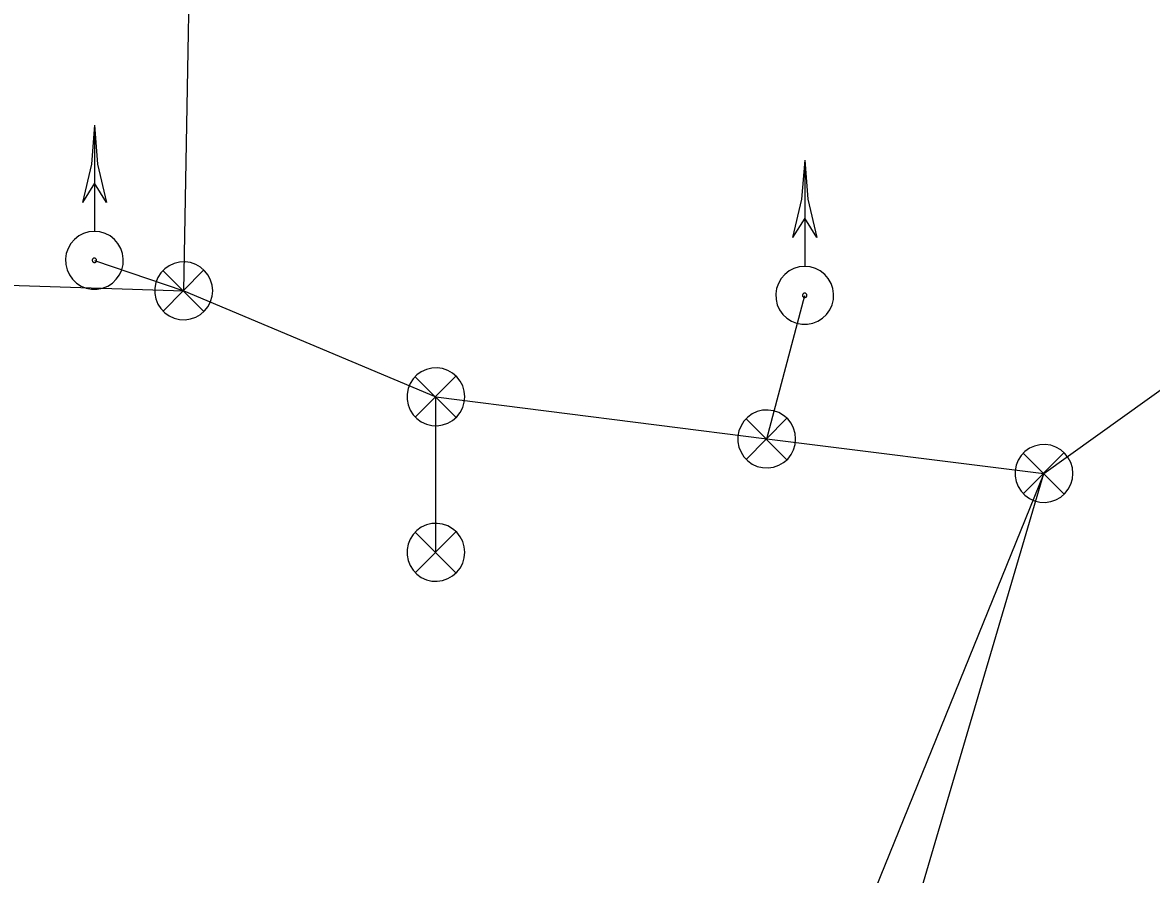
# Model space of a CAD drawing. Extents: x 600849 to 606371, y 330010 to 403088.
# Drawn here: x 603033.1 to 603161.8, y 387537.1 to 387634.1 of the extents above; entities that cross this region are included whole.
import ezdxf

# ---------------------------------------------------------------- set-up
doc = ezdxf.new("R2010")
doc.units = 0
for name, color, linetype in [('E_FTMS_Conduit', 7, 'Continuous'), ('E_SIG', 7, 'Continuous'), ('E_SIG_Conduit', 7, 'Continuous')]:
    doc.layers.add(name, color=color, linetype=linetype)

msp = doc.modelspace()

# ---------------------------------------------------------------- linework, layer by layer
at = {"layer": 'E_FTMS_Conduit'}
msp.add_lwpolyline([(602674.18, 387152.33), (602764.52, 387245.46), (602917.68, 387250.27), (603082.4, 387355.03), (603149.53, 387582.78)], dxfattribs=at)
at = {"layer": 'E_SIG'}
for points in [[(603041.3, 387622.45), (603040.95, 387618), (603039.92, 387613.65)], [(603041.3, 387622.45), (603041.3, 387610.41)], [(603041.3, 387622.45), (603041.64, 387618), (603042.67, 387613.65)], [(603122.26, 387618.46), (603121.91, 387614.01), (603120.88, 387609.66)], [(603122.26, 387618.46), (603122.26, 387606.42)], [(603122.26, 387618.46), (603122.61, 387614.01), (603123.63, 387609.66)], [(603041.3, 387615.85), (603039.92, 387613.65)], [(603042.67, 387613.65), (603041.3, 387615.85)], [(603122.26, 387611.86), (603120.88, 387609.66)], [(603123.63, 387609.66), (603122.26, 387611.86)], [(603041.3, 387610.35), (603040.67, 387610.29), (603040.07, 387610.12), (603039.51, 387609.83), (603039.02, 387609.44), (603038.61, 387608.97), (603038.29, 387608.42), (603038.09, 387607.83), (603038, 387607.21), (603038.03, 387606.58), (603038.18, 387605.97), (603038.44, 387605.4), (603038.8, 387604.89), (603039.26, 387604.46), (603039.78, 387604.12), (603040.37, 387603.89), (603040.98, 387603.77), (603041.61, 387603.77), (603042.23, 387603.89), (603042.81, 387604.12), (603043.34, 387604.46), (603043.79, 387604.89), (603044.15, 387605.4), (603044.41, 387605.97), (603044.56, 387606.58), (603044.59, 387607.21), (603044.5, 387607.83), (603044.3, 387608.42), (603043.98, 387608.97), (603043.57, 387609.44), (603043.08, 387609.83), (603042.52, 387610.12), (603041.92, 387610.29), (603041.3, 387610.35)], [(603041.3, 387607.3), (603041.25, 387607.3), (603041.2, 387607.29), (603041.16, 387607.26), (603041.12, 387607.23), (603041.09, 387607.2), (603041.07, 387607.16), (603041.05, 387607.11), (603041.04, 387607.06), (603041.05, 387607.02), (603041.06, 387606.97), (603041.08, 387606.93), (603041.1, 387606.89), (603041.14, 387606.85), (603041.18, 387606.83), (603041.22, 387606.81), (603041.27, 387606.8), (603041.32, 387606.8), (603041.37, 387606.81), (603041.41, 387606.83), (603041.45, 387606.85), (603041.49, 387606.89), (603041.51, 387606.93), (603041.53, 387606.97), (603041.55, 387607.02), (603041.55, 387607.06), (603041.54, 387607.11), (603041.53, 387607.16), (603041.5, 387607.2), (603041.47, 387607.23), (603041.43, 387607.26), (603041.39, 387607.29), (603041.34, 387607.3), (603041.3, 387607.3)], [(603054.78, 387603.59), (603054.72, 387604.21), (603054.54, 387604.81), (603054.25, 387605.37), (603053.86, 387605.86), (603053.39, 387606.28), (603052.85, 387606.59), (603052.25, 387606.79), (603051.63, 387606.88), (603051.01, 387606.85), (603050.4, 387606.71), (603049.83, 387606.44), (603049.31, 387606.08), (603048.88, 387605.63), (603048.54, 387605.1), (603048.31, 387604.52), (603048.19, 387603.9), (603048.19, 387603.27), (603048.31, 387602.66), (603048.54, 387602.07), (603048.88, 387601.55), (603049.31, 387601.09), (603049.83, 387600.73), (603050.4, 387600.47), (603051.01, 387600.32), (603051.63, 387600.29), (603052.25, 387600.38), (603052.85, 387600.59), (603053.39, 387600.9), (603053.86, 387601.31), (603054.25, 387601.8), (603054.54, 387602.36), (603054.72, 387602.96), (603054.78, 387603.59)], [(603053.74, 387605.92), (603049.13, 387601.26)], [(603049.13, 387605.87), (603053.78, 387601.22)], [(603122.26, 387606.36), (603121.63, 387606.3), (603121.03, 387606.13), (603120.48, 387605.84), (603119.98, 387605.45), (603119.57, 387604.98), (603119.26, 387604.43), (603119.05, 387603.84), (603118.96, 387603.22), (603118.99, 387602.59), (603119.14, 387601.98), (603119.4, 387601.41), (603119.77, 387600.9), (603120.22, 387600.47), (603120.75, 387600.13), (603121.33, 387599.9), (603121.95, 387599.78), (603122.57, 387599.78), (603123.19, 387599.9), (603123.77, 387600.13), (603124.3, 387600.47), (603124.75, 387600.9), (603125.12, 387601.41), (603125.38, 387601.98), (603125.53, 387602.59), (603125.56, 387603.22), (603125.47, 387603.84), (603125.26, 387604.43), (603124.95, 387604.98), (603124.54, 387605.45), (603124.04, 387605.84), (603123.49, 387606.13), (603122.88, 387606.3), (603122.26, 387606.36)], [(603122.26, 387603.32), (603122.21, 387603.31), (603122.17, 387603.3), (603122.12, 387603.27), (603122.09, 387603.25), (603122.05, 387603.21), (603122.03, 387603.17), (603122.01, 387603.12), (603122.01, 387603.07), (603122.01, 387603.03), (603122.02, 387602.98), (603122.04, 387602.94), (603122.07, 387602.9), (603122.1, 387602.86), (603122.14, 387602.84), (603122.19, 387602.82), (603122.24, 387602.81), (603122.28, 387602.81), (603122.33, 387602.82), (603122.37, 387602.84), (603122.42, 387602.86), (603122.45, 387602.9), (603122.48, 387602.94), (603122.5, 387602.98), (603122.51, 387603.03), (603122.51, 387603.07), (603122.5, 387603.12), (603122.49, 387603.17), (603122.46, 387603.21), (603122.43, 387603.25), (603122.4, 387603.27), (603122.35, 387603.3), (603122.31, 387603.31), (603122.26, 387603.32)], [(603083.51, 387591.51), (603083.46, 387592.13), (603083.28, 387592.74), (603082.99, 387593.29), (603082.6, 387593.79), (603082.13, 387594.2), (603081.59, 387594.51), (603080.99, 387594.72), (603080.37, 387594.81), (603079.75, 387594.78), (603079.14, 387594.63), (603078.56, 387594.37), (603078.05, 387594), (603077.62, 387593.55), (603077.28, 387593.02), (603077.05, 387592.44), (603076.93, 387591.82), (603076.93, 387591.2), (603077.05, 387590.58), (603077.28, 387590), (603077.62, 387589.47), (603078.05, 387589.02), (603078.56, 387588.65), (603079.14, 387588.39), (603079.75, 387588.24), (603080.37, 387588.21), (603080.99, 387588.3), (603081.59, 387588.51), (603082.13, 387588.82), (603082.6, 387589.23), (603082.99, 387589.72), (603083.28, 387590.28), (603083.46, 387590.88), (603083.51, 387591.51)], [(603082.48, 387593.84), (603077.87, 387589.19)], [(603077.87, 387593.8), (603082.52, 387589.14)], [(603121.23, 387586.7), (603121.17, 387587.33), (603120.99, 387587.93), (603120.7, 387588.49), (603120.32, 387588.98), (603119.84, 387589.39), (603119.3, 387589.7), (603118.71, 387589.91), (603118.09, 387590), (603117.46, 387589.97), (603116.85, 387589.82), (603116.28, 387589.56), (603115.77, 387589.2), (603115.33, 387588.74), (603115, 387588.21), (603114.76, 387587.63), (603114.64, 387587.02), (603114.64, 387586.39), (603114.76, 387585.77), (603115, 387585.19), (603115.33, 387584.66), (603115.77, 387584.21), (603116.28, 387583.84), (603116.85, 387583.58), (603117.46, 387583.44), (603118.09, 387583.41), (603118.71, 387583.5), (603119.3, 387583.7), (603119.84, 387584.01), (603120.32, 387584.42), (603120.7, 387584.92), (603120.99, 387585.48), (603121.17, 387586.08), (603121.23, 387586.7)], [(603120.19, 387589.04), (603115.58, 387584.38)], [(603115.58, 387588.99), (603120.23, 387584.34)], [(603152.83, 387582.78), (603152.77, 387583.4), (603152.6, 387584.01), (603152.31, 387584.56), (603151.92, 387585.06), (603151.45, 387585.47), (603150.9, 387585.78), (603150.31, 387585.99), (603149.69, 387586.08), (603149.06, 387586.05), (603148.45, 387585.9), (603147.88, 387585.64), (603147.37, 387585.27), (603146.94, 387584.82), (603146.6, 387584.29), (603146.37, 387583.71), (603146.25, 387583.09), (603146.25, 387582.47), (603146.37, 387581.85), (603146.6, 387581.27), (603146.94, 387580.74), (603147.37, 387580.29), (603147.88, 387579.92), (603148.45, 387579.66), (603149.06, 387579.51), (603149.69, 387579.48), (603150.31, 387579.57), (603150.9, 387579.78), (603151.45, 387580.09), (603151.92, 387580.5), (603152.31, 387580.99), (603152.6, 387581.55), (603152.77, 387582.15), (603152.83, 387582.78)], [(603151.79, 387585.11), (603147.18, 387580.46)], [(603147.18, 387585.07), (603151.84, 387580.41)], [(603083.51, 387573.79), (603083.46, 387574.41), (603083.28, 387575.02), (603082.99, 387575.57), (603082.6, 387576.07), (603082.13, 387576.48), (603081.59, 387576.79), (603080.99, 387577), (603080.37, 387577.08), (603079.75, 387577.06), (603079.14, 387576.91), (603078.56, 387576.65), (603078.05, 387576.28), (603077.62, 387575.83), (603077.28, 387575.3), (603077.05, 387574.72), (603076.93, 387574.1), (603076.93, 387573.47), (603077.05, 387572.86), (603077.28, 387572.28), (603077.62, 387571.75), (603078.05, 387571.29), (603078.56, 387570.93), (603079.14, 387570.67), (603079.75, 387570.52), (603080.37, 387570.49), (603080.99, 387570.58), (603081.59, 387570.79), (603082.13, 387571.1), (603082.6, 387571.51), (603082.99, 387572), (603083.28, 387572.56), (603083.46, 387573.16), (603083.51, 387573.79)], [(603082.48, 387576.12), (603077.87, 387571.47)], [(603077.87, 387576.08), (603082.52, 387571.42)]]:
    msp.add_lwpolyline(points, dxfattribs=at)
at = {"layer": 'E_SIG_Conduit'}
msp.add_line((603149.53, 387582.78), (603126.36, 387525.8), dxfattribs=at)
for points in [[(603051.48, 387603.59), (603052.6, 387664.53), (603064.9, 387674.69), (603072.52, 387683.48)], [(603041.29, 387607.05), (603051.48, 387603.59), (603080.21, 387591.51), (603117.93, 387586.7), (603149.53, 387582.78), (603173.33, 387599.83), (603173, 387668.23)], [(602593.17, 387593.95), (602701.92, 387603), (602935.28, 387607.35), (603051.48, 387603.59)], [(603117.93, 387586.7), (603122.26, 387603.06)], [(603080.21, 387573.79), (603080.21, 387591.51)]]:
    msp.add_lwpolyline(points, dxfattribs=at)

doc.saveas('drawing.dxf')
